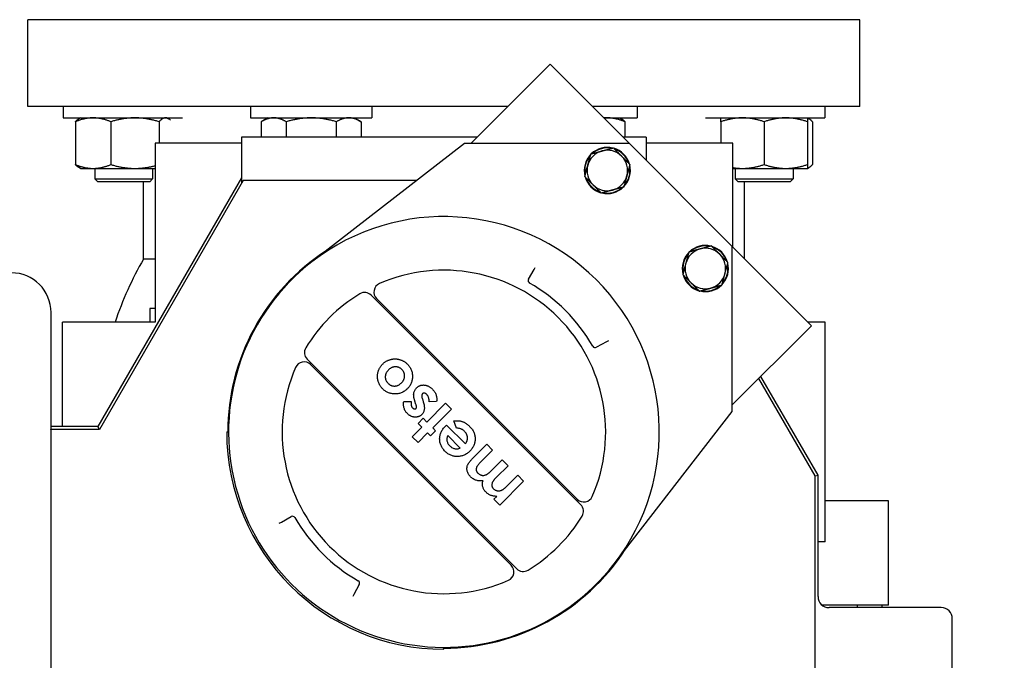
# Model space of a CAD drawing. Header units: inches. Extents: x 24 to 1128, y -58 to 748.
# Tile 298 of 656: x 376 to 387, y 624 to 631. Entities that reach past the tile are written whole.
import ezdxf

# ---------------------------------------------------------------- set-up
doc = ezdxf.new("R2010")
doc.units = ezdxf.units.IN
doc.header["$LTSCALE"] = 32
doc.header["$MEASUREMENT"] = 0
doc.layers.add('Dimension (ANSI)', color=7, linetype='Continuous', lineweight=25)
doc.layers.add('Visible (ANSI)', color=7, linetype='Continuous', lineweight=30)
doc.styles.add('Note Text (ANSI)', font='tahoma.ttf')
doc.dimstyles.new('SB Fraction-16 (ANSI)', dxfattribs={"dimscale": 32, "dimtxt": 0.125, "dimasz": 0.098425, "dimexe": 0.125, "dimexo": 0.0625, "dimgap": 0.031496, "dimtad": 0, "dimtih": 1, "dimtoh": 1, "dimdec": 4, "dimrnd": 1e-08, "dimzin": 0, "dimdsep": 46, "dimlunit": 5, "dimtxsty": 'Note Text (ANSI)', "dimcen": 0.09, "dimdle": 0.393701, "dimclrd": 256, "dimclre": 256, "dimclrt": 256, "dimadec": 0, "dimazin": 3, "dimtfac": 0.96, "dimtofl": 0, "dimtmove": 0, "dimatfit": 3, "dimfxl": 1, "dimfrac": 2, "dimtolj": 1, "dimtzin": 12, "dimlwd": -1, "dimlwe": -1, "dimarcsym": 0})

# ---------------------------------------------------------------- blocks, each defined once
blk = doc.blocks.new('*D19')
at = {"layer": 'Defpoints', "color": 0, "transparency": 16777216}
for p in [(494.281, 695.44), (330.501, 563.44), (494.281, 563.44)]:
    blk.add_point(p, dxfattribs=at)
at = {"layer": 'Dimension (ANSI)', "transparency": 16777216}
for p, q in [((492.281, 695.44), (326.501, 695.44)), ((330.501, 692.29), (330.501, 632.531)), ((330.501, 566.589), (330.501, 626.349)), ((492.281, 563.44), (326.501, 563.44))]:
    blk.add_line(p, q, dxfattribs=at)
for points in [[(329.976, 692.29), (331.026, 692.29), (330.501, 695.44)], [(329.976, 566.589), (331.026, 566.589), (330.501, 563.44)]]:
    blk.add_solid(points, dxfattribs=at)
at = {"layer": 'Dimension (ANSI)', "transparency": 16777216, "insert": (326.421, 631.523), "char_height": 4, "attachment_point": 1, "style": 'Note Text (ANSI)'}
blk.add_mtext('\\A1;132', dxfattribs=at)

msp = doc.modelspace()

# ---------------------------------------------------------------- linework, layer by layer
at = {"layer": 'Visible (ANSI)'}
for p, q in [((385.15563, 631.00478), (376.15563, 631.00478)), ((376.15563, 630.06478), (376.15563, 631.00478)), ((385.15563, 630.06478), (385.15563, 631.00478)), ((380.94731, 629.66489), (381.80468, 630.52226)), ((381.80468, 630.52226), (382.66205, 629.66489)), ((381.34721, 630.06478), (376.15563, 630.06478)), ((376.53527, 630.06478), (376.53527, 629.94278)), ((378.56438, 630.06478), (378.56438, 629.94278)), ((379.87688, 630.06478), (379.87688, 629.94278)), ((385.15563, 630.06478), (382.26216, 630.06478)), ((382.7466, 630.06478), (382.7466, 629.94278)), ((384.77588, 630.06478), (384.77588, 629.94278)), ((376.53527, 629.94278), (377.82666, 629.94278)), ((376.66869, 629.90091), (376.66869, 629.43765)), ((376.72277, 629.94278), (376.70623, 629.93323)), ((377.05143, 629.90091), (377.05143, 629.43765)), ((377.57425, 629.90091), (377.57425, 629.66978)), ((377.66027, 629.94278), (377.6768, 629.93323)), ((378.56438, 629.94278), (379.87688, 629.94278)), ((378.75188, 629.94278), (378.67937, 629.90091)), ((378.67937, 629.90091), (378.67937, 629.73378)), ((378.95, 629.90091), (378.95, 629.73378)), ((379.49127, 629.90091), (379.49127, 629.73378)), ((379.68938, 629.94278), (379.7619, 629.90091)), ((379.7619, 629.90091), (379.7619, 629.73378)), ((382.38416, 629.94278), (382.7466, 629.94278)), ((382.5591, 629.94278), (382.57564, 629.93323)), ((382.61318, 629.90091), (382.61318, 629.73378)), ((383.48448, 629.94278), (384.77588, 629.94278)), ((383.65088, 629.90091), (383.65088, 629.66978)), ((384.11963, 629.90091), (384.11963, 629.43765)), ((384.58838, 629.90091), (384.58838, 629.43765)), ((384.5885, 629.94278), (384.60503, 629.93323)), ((384.64257, 629.90091), (384.64257, 629.43765)), ((378.46663, 629.66978), (377.53063, 629.66978)), ((377.53063, 629.66978), (377.53063, 627.73228)), ((378.46663, 629.73378), (378.46663, 629.23369)), ((381.01621, 629.73378), (378.46663, 629.73378)), ((380.8766, 629.66489), (379.22762, 628.38589)), ((382.66205, 629.66489), (380.8766, 629.66489)), ((382.84463, 629.73378), (382.59316, 629.73378)), ((383.77574, 628.5512), (382.66205, 629.66489)), ((382.84463, 629.73378), (382.84463, 629.4823)), ((383.78063, 629.66978), (382.84463, 629.66978)), ((383.78063, 628.5463), (383.78063, 629.66978)), ((376.72277, 629.39578), (376.70623, 629.40533)), ((376.72277, 629.39578), (376.86006, 629.39578)), ((376.86006, 629.39578), (377.31284, 629.39578)), ((376.87858, 629.39578), (376.87858, 629.28358)), ((377.31284, 629.39578), (377.53063, 629.39578)), ((377.50358, 629.39578), (377.50358, 629.28358)), ((383.78063, 629.39578), (383.88526, 629.39578)), ((383.80768, 629.39578), (383.80768, 629.28358)), ((383.88526, 629.39578), (384.35401, 629.39578)), ((384.35401, 629.39578), (384.58838, 629.39578)), ((384.43268, 629.39578), (384.43268, 629.28358)), ((384.58838, 629.39578), (384.5885, 629.39578)), ((384.5885, 629.39578), (384.60503, 629.40533)), ((376.87858, 629.28358), (377.50358, 629.28358)), ((376.90988, 629.25228), (376.87858, 629.28358)), ((377.47228, 629.25228), (376.90988, 629.25228)), ((378.46663, 629.29478), (376.91241, 626.60278)), ((378.48427, 629.26423), (376.93004, 626.57223)), ((377.40563, 628.41561), (377.40563, 629.25228)), ((377.47228, 629.25228), (377.50358, 629.28358)), ((380.36005, 629.26423), (378.48427, 629.26423)), ((383.80768, 629.28358), (384.43268, 629.28358)), ((383.83898, 629.25228), (383.80768, 629.28358)), ((384.40138, 629.25228), (383.83898, 629.25228)), ((383.90563, 628.4213), (383.90563, 629.25228)), ((384.40138, 629.25228), (384.43268, 629.28358)), ((383.77574, 626.76575), (383.77574, 628.5512)), ((383.77574, 628.5512), (384.63311, 627.69383)), ((377.53063, 628.41561), (377.40563, 628.41561)), ((381.57122, 628.19654), (381.63062, 628.3037)), ((381.63062, 628.3037), (381.64279, 628.32566)), ((382.13578, 625.7576), (379.86845, 628.02493)), ((382.09819, 625.8164), (379.92726, 627.98734)), ((376.40563, 626.57223), (376.40563, 627.83728)), ((377.47563, 627.87978), (377.47563, 627.73228)), ((377.53063, 627.87978), (377.47563, 627.87978)), ((376.53063, 626.60278), (376.53063, 627.73228)), ((377.53063, 627.73228), (376.53063, 627.73228)), ((384.78063, 627.73228), (384.59466, 627.73228)), ((384.78063, 625.35728), (384.78063, 627.73228)), ((384.63311, 627.69383), (383.77574, 626.83646)), ((382.41456, 627.51977), (382.30739, 627.46037)), ((382.43651, 627.53194), (382.41456, 627.51977)), ((379.17548, 627.33196), (381.44282, 625.06463)), ((381.38401, 625.10222), (379.21308, 627.27316)), ((384.67209, 626.06844), (384.06289, 627.12361)), ((384.70263, 626.07663), (384.08525, 627.14597)), ((380.22025, 626.87267), (380.30078, 626.87558)), ((380.35347, 626.84243), (380.34214, 626.87699)), ((380.4221, 626.90213), (380.43251, 626.87048)), ((380.57664, 626.8755), (380.49548, 626.87126)), ((380.47047, 626.65149), (380.67445, 626.85546)), ((380.73791, 626.792), (380.53393, 626.58803)), ((380.67445, 626.85546), (380.73791, 626.792)), ((382.49674, 625.11676), (383.77574, 626.76575)), ((380.37529, 626.63789), (380.42968, 626.69228)), ((380.42968, 626.69228), (380.47047, 626.65149)), ((380.79138, 626.58513), (380.76354, 626.66353)), ((376.40563, 626.57223), (376.4044, 626.57223)), ((376.91241, 626.60278), (376.40563, 626.60278)), ((376.93004, 626.57223), (376.40563, 626.57223)), ((376.93004, 626.57223), (376.91241, 626.60278)), ((380.31183, 626.49284), (380.41608, 626.5971)), ((380.41608, 626.5971), (380.37529, 626.63789)), ((380.56566, 626.5563), (380.51127, 626.50191)), ((380.53393, 626.58803), (380.56566, 626.5563)), ((380.67154, 626.60779), (380.68373, 626.61955)), ((380.68373, 626.61955), (380.88749, 626.41579)), ((376.40563, 619.95228), (376.40563, 626.52375)), ((378.30563, 626.54478), (378.32563, 626.54478)), ((380.37529, 626.42938), (380.31183, 626.49284)), ((380.47954, 626.53364), (380.37529, 626.42938)), ((380.51127, 626.50191), (380.47954, 626.53364)), ((380.83309, 626.37046), (380.69711, 626.50644)), ((380.96837, 626.26096), (381.11866, 626.41125)), ((381.18211, 626.3478), (381.05236, 626.21805)), ((381.11866, 626.41125), (381.18211, 626.3478)), ((381.17099, 626.12817), (381.28637, 626.24354)), ((381.28637, 626.24354), (381.34983, 626.18008)), ((381.34983, 626.18008), (381.22595, 626.05621)), ((381.34033, 625.96209), (381.45408, 626.07583)), ((381.45408, 626.07583), (381.51754, 626.01237)), ((384.67209, 626.06844), (384.70263, 626.07663)), ((384.67209, 622.65343), (384.67209, 626.06844)), ((384.70263, 624.76478), (384.70263, 626.07663)), ((381.51754, 626.01237), (381.25917, 625.75401)), ((381.19571, 625.81746), (381.22659, 625.84834)), ((381.25917, 625.75401), (381.19571, 625.81746)), ((385.46563, 625.80078), (384.78063, 625.80078)), ((385.46563, 624.67078), (385.46563, 625.80078)), ((378.89671, 625.56979), (379.00387, 625.62919)), ((378.87476, 625.55762), (378.89671, 625.56979)), ((384.78063, 625.35728), (384.70263, 625.35728)), ((379.74005, 624.89302), (379.68065, 624.78586)), ((379.68065, 624.78586), (379.66848, 624.7639)), ((385.46563, 624.67078), (384.74805, 624.67078)), ((386.03563, 624.64478), (384.82265, 624.64478)), ((385.1283, 624.64478), (385.1283, 624.67078)), ((385.39677, 624.64478), (385.39677, 624.67078)), ((386.15563, 623.26478), (386.15563, 624.52478)), ((380.65563, 624.19478), (380.65563, 624.21478))]:
    msp.add_line(p, q, dxfattribs=at)
for centre, radius, start, end in [((382.4234, 629.37321), 0.25, 136.163547, 193.836453), ((382.4234, 629.37321), 0.2445, 138.599196, 191.400804), ((382.4234, 629.37321), 0.219, 105, 165), ((382.4234, 629.37321), 0.25, 76.163547, 133.836453), ((382.4234, 629.37321), 0.2445, 78.599196, 131.400804), ((382.4234, 629.37321), 0.219, 45, 105), ((382.4234, 629.37321), 0.25, 16.163547, 73.836453), ((382.4234, 629.37321), 0.2445, 18.599196, 71.400804), ((382.4234, 629.37321), 0.219, 165, 225), ((382.4234, 629.37321), 0.219, 345, 45), ((382.4234, 629.37321), 0.25, 316.163547, 13.836453), ((382.4234, 629.37321), 0.2445, 318.599196, 11.400804), ((382.4234, 629.37321), 0.25, 196.163547, 253.836453), ((382.4234, 629.37321), 0.2445, 198.599196, 251.400804), ((382.4234, 629.37321), 0.219, 225, 285), ((382.4234, 629.37321), 0.219, 285, 345), ((382.4234, 629.37321), 0.25, 256.163547, 313.836453), ((382.4234, 629.37321), 0.2445, 258.599196, 311.400804), ((380.65563, 626.54478), 2.33, 322.201787, 127.798213), ((380.65563, 626.54478), 2.33837, 122.950185, 180), ((383.48406, 628.31255), 0.25, 136.163547, 193.836453), ((383.48406, 628.31255), 0.2445, 138.599196, 191.400804), ((383.48406, 628.31255), 0.219, 105, 165), ((383.48406, 628.31255), 0.25, 76.163547, 133.836453), ((383.48406, 628.31255), 0.2445, 78.599196, 131.400804), ((383.48406, 628.31255), 0.219, 45, 105), ((383.48406, 628.31255), 0.25, 16.163547, 73.836453), ((383.48406, 628.31255), 0.2445, 18.599196, 71.400804), ((380.65563, 626.54478), 3.75, 150.073565, 161.538542), ((380.65563, 626.54478), 2.33, 127.798213, 322.201787), ((383.48406, 628.31255), 0.219, 165, 225), ((383.48406, 628.31255), 0.219, 345, 45), ((383.48406, 628.31255), 0.25, 316.163547, 13.836453), ((375.97663, 627.83728), 0.429, 0, 90), ((380.65563, 626.54478), 1.75, 336.510188, 113.489812), ((383.48406, 628.31255), 0.219, 285, 345), ((383.48406, 628.31255), 0.2445, 318.599196, 11.400804), ((379.99797, 628.05805), 0.1, 113.489812, 225), ((381.59746, 628.182), 0.03, 151, 240.08992), ((380.65563, 626.54478), 1.85879, 29.91008, 60.08992), ((383.48406, 628.31255), 0.25, 196.163547, 253.836453), ((383.48406, 628.31255), 0.2445, 198.599196, 251.400804), ((383.48406, 628.31255), 0.219, 225, 285), ((379.79774, 627.95422), 0.1, 45, 121.327982), ((383.48406, 628.31255), 0.25, 256.163547, 313.836453), ((383.48406, 628.31255), 0.2445, 258.599196, 311.400804), ((380.65563, 626.54478), 1.75, 121.327982, 148.672018), ((379.24619, 627.40267), 0.1, 148.672018, 225), ((382.29285, 627.4866), 0.03, 209.91008, 299), ((379.14237, 627.20245), 0.1, 45, 156.510188), ((380.65563, 626.54478), 1.75, 156.510188, 293.489812), ((380.65563, 626.54478), 2.35, 180, 270), ((382.1689, 625.88711), 0.1, 225, 336.510188), ((382.06507, 625.68688), 0.1, 328.672018, 45), ((379.01842, 625.60296), 0.03, 29.91008, 119), ((380.65563, 626.54478), 1.85879, 209.91008, 240.08992), ((380.65563, 626.54478), 1.75, 301.327982, 328.672018), ((380.65563, 626.54478), 2.33837, 270, 327.049815), ((381.3133, 625.03151), 0.1, 293.489812, 45), ((381.51353, 625.13534), 0.1, 225, 301.327982), ((379.71381, 624.90756), 0.03, 331, 60.08992), ((386.03563, 624.52478), 0.12, 0, 90)]:
    msp.add_arc(centre, radius, start, end, dxfattribs=at)
for centre, major_axis, ratio, start_param, end_param in [((375.8965, 626.41953), (0.14651, 0.70121), 0.69536196, 5.00428747, 5.073886), ((384.82266, 624.76478), (0.11882, 0.01699), 0.99981613, 2.99958495, 4.57032784)]:
    msp.add_ellipse(centre, major_axis=major_axis, ratio=ratio, start_param=start_param, end_param=end_param, dxfattribs=at)
for points, weights in [([(376.86006, 629.94278), (376.77125, 629.94278), (376.66869, 629.90091)], [1, 1.0379548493, 1]), ([(376.66869, 629.90091), (376.68849, 629.92299), (376.70623, 629.93323)], [1, 1.01965956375, 1.01895290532]), ([(377.05143, 629.90091), (376.94887, 629.94278), (376.86006, 629.94278)], [1, 1.0379548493, 1]), ([(377.31284, 629.94278), (377.19152, 629.94278), (377.05143, 629.90091)], [1, 1.0379548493, 1]), ([(377.57425, 629.90091), (377.43416, 629.94278), (377.31284, 629.94278)], [1, 1.0379548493, 1]), ([(377.64429, 629.94278), (377.61179, 629.94278), (377.57425, 629.90091)], [1, 1.0379548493, 1]), ([(377.69942, 629.91615), (377.67057, 629.94278), (377.64429, 629.94278)], [1.01204013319, 1.03045139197, 1]), ([(378.81468, 629.94278), (378.75188, 629.94278), (378.67937, 629.90091)], [1, 1.0379548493, 1]), ([(378.95, 629.90091), (378.87748, 629.94278), (378.81468, 629.94278)], [1, 1.0379548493, 1]), ([(379.22063, 629.94278), (379.09503, 629.94278), (378.95, 629.90091)], [1, 1.0379548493, 1]), ([(379.49127, 629.90091), (379.34623, 629.94278), (379.22063, 629.94278)], [1, 1.0379548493, 1]), ([(379.62658, 629.94278), (379.56378, 629.94278), (379.49127, 629.90091)], [1, 1.0379548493, 1]), ([(379.7619, 629.90091), (379.68938, 629.94278), (379.62658, 629.94278)], [1, 1.0379548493, 1]), ([(382.42181, 629.94278), (382.40383, 629.94278), (382.38575, 629.94118)], [1, 1.00745584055, 1.01198243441]), ([(382.61318, 629.90091), (382.51062, 629.94278), (382.42181, 629.94278)], [1, 1.0379548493, 1]), ([(382.57564, 629.93323), (382.59338, 629.92299), (382.61318, 629.90091)], [1.01895290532, 1.01965956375, 1]), ([(383.65088, 629.90091), (383.65088, 629.94278), (383.65088, 629.94278)], [1, 1.0379548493, 1]), ([(383.88526, 629.94278), (383.77648, 629.94278), (383.65088, 629.90091)], [1, 1.0379548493, 1]), ([(384.11963, 629.90091), (383.99403, 629.94278), (383.88526, 629.94278)], [1, 1.0379548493, 1]), ([(384.35401, 629.94278), (384.24523, 629.94278), (384.11963, 629.90091)], [1, 1.0379548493, 1]), ([(384.58838, 629.90091), (384.46278, 629.94278), (384.35401, 629.94278)], [1, 1.0379548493, 1]), ([(384.58838, 629.94278), (384.58838, 629.94278), (384.58838, 629.90091)], [1, 1.0379548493, 1]), ([(384.64257, 629.90091), (384.61365, 629.93318), (384.58838, 629.94048)], [1, 1.02899506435, 1.01368939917]), ([(382.21186, 629.42989), (382.22705, 629.48657), (382.24459, 629.55202)], [2.17247578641, 2.17247578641, 2.01649904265]), ([(382.24459, 629.55202), (382.31004, 629.56956), (382.36672, 629.58474)], [2.01649904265, 2.17247578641, 2.17247578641]), ([(382.36672, 629.58474), (382.4234, 629.59993), (382.48885, 629.61747)], [2.17247578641, 2.17247578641, 2.01649904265]), ([(382.48885, 629.61747), (382.53676, 629.56956), (382.57826, 629.52806)], [2.01649904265, 2.17247578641, 2.17247578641]), ([(376.66869, 629.43765), (376.77125, 629.39578), (376.86006, 629.39578)], [1, 1.0379548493, 1]), ([(376.70623, 629.40533), (376.68849, 629.41557), (376.66869, 629.43765)], [1.01895290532, 1.01965956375, 1]), ([(376.86006, 629.39578), (376.94887, 629.39578), (377.05143, 629.43765)], [1, 1.0379548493, 1]), ([(377.05143, 629.43765), (377.19152, 629.39578), (377.31284, 629.39578)], [1, 1.0379548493, 1]), ([(382.17914, 629.30776), (382.19667, 629.37321), (382.21186, 629.42989)], [2.01649904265, 2.17247578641, 2.17247578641]), ([(382.57826, 629.52806), (382.61975, 629.48657), (382.66766, 629.43866)], [2.17247578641, 2.17247578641, 2.01649904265]), ([(382.66766, 629.43866), (382.65013, 629.37321), (382.63494, 629.31653)], [2.01649904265, 2.17247578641, 2.17247578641]), ([(383.88526, 629.39578), (383.99403, 629.39578), (384.11963, 629.43765)], [1, 1.0379548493, 1]), ([(384.11963, 629.43765), (384.24523, 629.39578), (384.35401, 629.39578)], [1, 1.0379548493, 1]), ([(384.35401, 629.39578), (384.46278, 629.39578), (384.58838, 629.43765)], [1, 1.0379548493, 1]), ([(384.58838, 629.43765), (384.58838, 629.39578), (384.58838, 629.39578)], [1, 1.0379548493, 1]), ([(384.58838, 629.39808), (384.61365, 629.40538), (384.64257, 629.43765)], [1.01368939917, 1.02899506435, 1]), ([(377.31284, 629.39578), (377.41607, 629.39578), (377.53063, 629.42546)], [1, 1.03211523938, 1.00988229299]), ([(383.78063, 629.40462), (383.83379, 629.39578), (383.88526, 629.39578)], [1.01887861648, 1.01760807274, 1]), ([(382.26854, 629.21835), (382.22705, 629.25984), (382.17914, 629.30776)], [2.17247578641, 2.17247578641, 2.01649904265]), ([(382.35795, 629.12894), (382.31004, 629.17686), (382.26854, 629.21835)], [2.01649904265, 2.17247578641, 2.17247578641]), ([(382.63494, 629.31653), (382.61975, 629.25984), (382.60221, 629.19439)], [2.17247578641, 2.17247578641, 2.01649904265]), ([(382.48008, 629.16167), (382.4234, 629.14648), (382.35795, 629.12894)], [2.17247578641, 2.17247578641, 2.01649904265]), ([(382.60221, 629.19439), (382.53676, 629.17686), (382.48008, 629.16167)], [2.01649904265, 2.17247578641, 2.17247578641]), ([(383.30525, 628.49136), (383.28771, 628.42591), (383.27252, 628.36923)], [2.01649904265, 2.17247578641, 2.17247578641]), ([(383.42738, 628.52408), (383.3707, 628.5089), (383.30525, 628.49136)], [2.17247578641, 2.17247578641, 2.01649904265]), ([(383.54951, 628.55681), (383.48406, 628.53927), (383.42738, 628.52408)], [2.01649904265, 2.17247578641, 2.17247578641]), ([(383.63892, 628.4674), (383.59742, 628.5089), (383.54951, 628.55681)], [2.17247578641, 2.17247578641, 2.01649904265]), ([(383.27252, 628.36923), (383.25733, 628.31255), (383.2398, 628.2471)], [2.17247578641, 2.17247578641, 2.01649904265]), ([(383.72832, 628.378), (383.68041, 628.42591), (383.63892, 628.4674)], [2.01649904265, 2.17247578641, 2.17247578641]), ([(383.6956, 628.25587), (383.71079, 628.31255), (383.72832, 628.378)], [2.17247578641, 2.17247578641, 2.01649904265]), ([(383.66287, 628.13373), (383.68041, 628.19918), (383.6956, 628.25587)], [2.01649904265, 2.17247578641, 2.17247578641]), ([(383.2398, 628.2471), (383.28771, 628.19918), (383.3292, 628.15769)], [2.01649904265, 2.17247578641, 2.17247578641]), ([(383.3292, 628.15769), (383.3707, 628.1162), (383.41861, 628.06828)], [2.17247578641, 2.17247578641, 2.01649904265]), ([(383.41861, 628.06828), (383.48406, 628.08582), (383.54074, 628.10101)], [2.01649904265, 2.17247578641, 2.17247578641]), ([(383.54074, 628.10101), (383.59742, 628.1162), (383.66287, 628.13373)], [2.17247578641, 2.17247578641, 2.01649904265])]:
    msp.add_rational_spline(points, weights, degree=2, dxfattribs=at)
for points, knots in [([(379.99206, 627.27906), (379.99509, 627.28198), (380.00112, 627.28779), (380.01079, 627.29572), (380.02088, 627.30293), (380.03129, 627.3096), (380.04221, 627.31534), (380.05348, 627.32054), (380.06523, 627.32485), (380.07726, 627.32864), (380.08953, 627.3315), (380.10182, 627.33369), (380.11414, 627.33482), (380.12638, 627.3354), (380.13862, 627.33494), (380.15085, 627.33363), (380.16307, 627.33161), (380.17521, 627.3287), (380.1871, 627.32492), (380.19877, 627.32057), (380.21006, 627.31537), (380.22099, 627.30941), (380.23157, 627.30267), (380.24173, 627.29512), (380.25167, 627.287), (380.25785, 627.28102), (380.26098, 627.278)], [0, 0, 0, 0, 0.04216776, 0.08383907, 0.12519233, 0.16633537, 0.20760196, 0.24867014, 0.2905824, 0.33292625, 0.37497843, 0.41674092, 0.45785676, 0.49880899, 0.53951596, 0.58042036, 0.62191003, 0.66350205, 0.70539429, 0.74686373, 0.78824539, 0.82973641, 0.87153238, 0.91382467, 0.95649491, 1, 1, 1, 1]), ([(379.99383, 627.01028), (379.99088, 627.01334), (379.98505, 627.01938), (379.97708, 627.02911), (379.96982, 627.03924), (379.96309, 627.04969), (379.95729, 627.0607), (379.95215, 627.07209), (379.94754, 627.08388), (379.94388, 627.09608), (379.94079, 627.10843), (379.93859, 627.12085), (379.93728, 627.13325), (379.93662, 627.14562), (379.93715, 627.15792), (379.93821, 627.17022), (379.94032, 627.18244), (379.94313, 627.1946), (379.94672, 627.20653), (379.95109, 627.21812), (379.95604, 627.22936), (379.96189, 627.24012), (379.96826, 627.25056), (379.97558, 627.26045), (379.98339, 627.27008), (379.98916, 627.27605), (379.99206, 627.27906)], [0, 0, 0, 0, 0.04259851, 0.08436434, 0.12614229, 0.1677058, 0.20906601, 0.25097289, 0.29314846, 0.33604146, 0.37876116, 0.42089273, 0.46262222, 0.50391443, 0.54518759, 0.58613814, 0.62772193, 0.66958453, 0.71143237, 0.75269054, 0.7939705, 0.83459174, 0.87557658, 0.91663951, 0.95807167, 1, 1, 1, 1]), ([(380.05537, 627.21546), (380.05273, 627.21272), (380.04753, 627.20734), (380.04075, 627.19867), (380.03495, 627.1898), (380.03027, 627.18066), (380.02646, 627.17134), (380.02368, 627.16176), (380.02199, 627.1519), (380.02128, 627.14193), (380.02159, 627.132), (380.02273, 627.12227), (380.02505, 627.11285), (380.02831, 627.10373), (380.0326, 627.09495), (380.0378, 627.08641), (380.04414, 627.0783), (380.04891, 627.07321), (380.05134, 627.07062)], [0, 0, 0, 0, 0.0702434, 0.13784034, 0.20269751, 0.2654055, 0.32693842, 0.38812527, 0.44911658, 0.5111008, 0.5720859, 0.63219734, 0.69133895, 0.75056386, 0.81054584, 0.87133476, 0.93465355, 1, 1, 1, 1]), ([(380.20113, 627.21999), (380.19858, 627.22241), (380.19357, 627.22714), (380.18541, 627.23325), (380.17699, 627.23845), (380.16819, 627.24269), (380.15904, 627.24587), (380.14954, 627.24806), (380.13972, 627.24938), (380.12963, 627.24952), (380.11951, 627.24886), (380.1095, 627.24716), (380.09978, 627.24437), (380.09032, 627.24059), (380.08113, 627.23582), (380.07225, 627.22999), (380.06348, 627.22333), (380.05811, 627.21812), (380.05537, 627.21546)], [0, 0, 0, 0, 0.064469, 0.12639667, 0.18693923, 0.24609921, 0.30534813, 0.36457166, 0.42492443, 0.48695223, 0.54955046, 0.61114927, 0.67292187, 0.73501028, 0.7980486, 0.86264292, 0.93004128, 1, 1, 1, 1]), ([(380.19589, 627.07494), (380.19858, 627.07773), (380.20385, 627.08318), (380.21073, 627.09194), (380.21661, 627.10092), (380.22141, 627.11013), (380.2253, 627.11956), (380.22815, 627.12921), (380.22991, 627.1391), (380.23068, 627.14908), (380.23051, 627.15901), (380.22918, 627.16873), (380.22704, 627.17815), (380.22379, 627.18723), (380.21959, 627.19595), (380.21447, 627.20439), (380.20824, 627.21242), (380.20353, 627.21743), (380.20113, 627.21999)], [0, 0, 0, 0, 0.07135816, 0.13945583, 0.20480903, 0.2685875, 0.33058699, 0.39221348, 0.45360954, 0.51509173, 0.57640155, 0.63603946, 0.69540741, 0.75398059, 0.81328484, 0.87337734, 0.93537378, 1, 1, 1, 1]), ([(380.26098, 627.278), (380.26534, 627.27337), (380.27393, 627.26426), (380.28518, 627.24945), (380.29464, 627.23386), (380.30241, 627.21756), (380.30849, 627.20053), (380.31269, 627.18278), (380.31526, 627.16433), (380.31608, 627.14544), (380.3152, 627.12649), (380.3125, 627.10801), (380.3081, 627.09021), (380.30198, 627.07309), (380.29407, 627.05669), (380.28448, 627.04096), (380.27306, 627.02597), (380.26435, 627.01675), (380.25991, 627.01205)], [0, 0, 0, 0, 0.06437494, 0.12688399, 0.18820071, 0.24889409, 0.30959879, 0.3711253, 0.43346554, 0.49814313, 0.56259275, 0.62547449, 0.68711445, 0.74812499, 0.80945666, 0.87143112, 0.93461087, 1, 1, 1, 1]), ([(380.11678, 626.9566), (380.11079, 626.95702), (380.09898, 626.95786), (380.08175, 626.96117), (380.06522, 626.96567), (380.04938, 626.97162), (380.03436, 626.97918), (380.02002, 626.9881), (380.00637, 626.99841), (379.99803, 627.00631), (379.99383, 627.01028)], [0, 0, 0, 0, 0.13101444, 0.25846437, 0.38257978, 0.50499061, 0.62722749, 0.74929673, 0.8736904, 1, 1, 1, 1]), ([(380.05134, 627.07062), (380.05388, 627.06825), (380.05887, 627.06357), (380.06686, 627.05732), (380.07536, 627.05235), (380.08409, 627.04812), (380.09321, 627.04501), (380.10264, 627.04261), (380.11246, 627.04161), (380.12245, 627.04128), (380.1325, 627.04195), (380.14234, 627.0438), (380.15201, 627.04634), (380.1613, 627.05021), (380.17042, 627.05485), (380.17923, 627.06063), (380.1879, 627.06719), (380.1932, 627.07234), (380.19589, 627.07494)], [0, 0, 0, 0, 0.06441563, 0.12680287, 0.18742271, 0.24651751, 0.3062853, 0.36570306, 0.4264774, 0.48862183, 0.55089546, 0.61267853, 0.67391402, 0.73573425, 0.79873504, 0.86329015, 0.93066518, 1, 1, 1, 1]), ([(380.25991, 627.01205), (380.25491, 627.00732), (380.24507, 626.99801), (380.22893, 626.9861), (380.21212, 626.97605), (380.19447, 626.96811), (380.17609, 626.96212), (380.15698, 626.95814), (380.1371, 626.95619), (380.12363, 626.95646), (380.11678, 626.9566)], [0, 0, 0, 0, 0.13048909, 0.25647369, 0.3792365, 0.50097769, 0.62236653, 0.74485513, 0.87025851, 1, 1, 1, 1]), ([(380.34214, 626.87699), (380.3407, 626.88139), (380.33792, 626.88993), (380.33459, 626.90254), (380.33174, 626.91439), (380.32975, 626.9256), (380.32851, 626.93612), (380.3281, 626.94597), (380.32825, 626.95511), (380.32947, 626.96635), (380.33276, 626.97967), (380.33937, 626.99464), (380.34827, 627.00886), (380.35597, 627.01715), (380.35992, 627.0214)], [0, 0, 0, 0, 0.08972446, 0.1740823, 0.25255349, 0.32597687, 0.39459793, 0.45780299, 0.51684618, 0.57162161, 0.67671862, 0.78102374, 0.88778109, 1, 1, 1, 1]), ([(380.35992, 627.0214), (380.36277, 627.02408), (380.36837, 627.02931), (380.37746, 627.03615), (380.38706, 627.0417), (380.39702, 627.04634), (380.40751, 627.04965), (380.41838, 627.05182), (380.42967, 627.05301), (380.4413, 627.05286), (380.45309, 627.05176), (380.46476, 627.04909), (380.47629, 627.04547), (380.48755, 627.04039), (380.49871, 627.03423), (380.50967, 627.02674), (380.52052, 627.01808), (380.52733, 627.01152), (380.53082, 627.00816)], [0, 0, 0, 0, 0.06103755, 0.11946668, 0.17709121, 0.2338017, 0.29065799, 0.34816935, 0.40667509, 0.46746308, 0.52930472, 0.59116172, 0.65384261, 0.71750749, 0.78363393, 0.85260547, 0.92440955, 1, 1, 1, 1]), ([(380.53082, 627.00816), (380.53521, 627.00347), (380.54384, 626.99428), (380.55487, 626.97929), (380.56374, 626.96358), (380.57052, 626.94722), (380.57534, 626.93018), (380.57789, 626.91247), (380.57854, 626.89412), (380.57728, 626.8818), (380.57664, 626.8755)], [0, 0, 0, 0, 0.13211266, 0.25932551, 0.3820323, 0.50249634, 0.62310141, 0.74541699, 0.86986612, 1, 1, 1, 1]), ([(380.2602, 626.74391), (380.25622, 626.74817), (380.24832, 626.75661), (380.23844, 626.77083), (380.23046, 626.78613), (380.22431, 626.80237), (380.22003, 626.81931), (380.21794, 626.83679), (380.21777, 626.85468), (380.21942, 626.86662), (380.22025, 626.87267)], [0, 0, 0, 0, 0.12457375, 0.24725693, 0.3693327, 0.49314337, 0.6181756, 0.74242494, 0.86928457, 1, 1, 1, 1]), ([(380.30078, 626.87558), (380.30057, 626.87149), (380.30018, 626.86368), (380.30026, 626.85242), (380.3012, 626.84217), (380.30269, 626.83286), (380.30501, 626.82454), (380.30805, 626.81718), (380.31176, 626.81073), (380.31495, 626.80718), (380.3165, 626.80546)], [0, 0, 0, 0, 0.16595582, 0.31741062, 0.45695028, 0.58332669, 0.69984629, 0.80682943, 0.90611612, 1, 1, 1, 1]), ([(380.42338, 626.95794), (380.42225, 626.95664), (380.41993, 626.95397), (380.41763, 626.94891), (380.41616, 626.94308), (380.41556, 626.93645), (380.4159, 626.92898), (380.41719, 626.92073), (380.41913, 626.91162), (380.42108, 626.9054), (380.4221, 626.90213)], [0, 0, 0, 0, 0.08808332, 0.18085204, 0.28234471, 0.39567101, 0.52190548, 0.66530448, 0.82422628, 1, 1, 1, 1]), ([(380.43251, 626.87048), (380.43473, 626.86315), (380.43897, 626.84907), (380.44293, 626.82827), (380.44444, 626.80883), (380.44357, 626.79078), (380.44048, 626.77401), (380.43472, 626.75872), (380.4267, 626.74469), (380.4195, 626.73683), (380.41587, 626.73287)], [0, 0, 0, 0, 0.15699997, 0.30138107, 0.43346889, 0.55616084, 0.67109025, 0.78173775, 0.89005214, 1, 1, 1, 1]), ([(380.47076, 626.95037), (380.46874, 626.95227), (380.46485, 626.95594), (380.45834, 626.96017), (380.45167, 626.96302), (380.44498, 626.9644), (380.43858, 626.96471), (380.43275, 626.96362), (380.42752, 626.96151), (380.42476, 626.95914), (380.42338, 626.95794)], [0, 0, 0, 0, 0.15687648, 0.3015599, 0.43609594, 0.56430541, 0.68577161, 0.79566842, 0.89726806, 1, 1, 1, 1]), ([(380.49548, 626.87126), (380.49558, 626.87511), (380.49578, 626.88275), (380.49468, 626.89419), (380.49277, 626.90554), (380.48965, 626.91658), (380.48578, 626.92685), (380.48139, 626.93603), (380.47652, 626.94391), (380.47261, 626.94829), (380.47076, 626.95037)], [0, 0, 0, 0, 0.13598274, 0.26997021, 0.40547615, 0.54230074, 0.67431023, 0.79295934, 0.90173018, 1, 1, 1, 1]), ([(380.3165, 626.80546), (380.31821, 626.80385), (380.32148, 626.80078), (380.32678, 626.79713), (380.33215, 626.79464), (380.33743, 626.79327), (380.34251, 626.793), (380.34714, 626.79389), (380.35142, 626.79565), (380.35367, 626.79769), (380.35482, 626.79873)], [0, 0, 0, 0, 0.16188353, 0.3099566, 0.44291139, 0.56922499, 0.68524353, 0.79155122, 0.89316709, 1, 1, 1, 1]), ([(380.35482, 626.79873), (380.3563, 626.80058), (380.35937, 626.80442), (380.36075, 626.81106), (380.36022, 626.81749), (380.35896, 626.82426), (380.3566, 626.83276), (380.35459, 626.83899), (380.35347, 626.84243)], [0, 0, 0, 0, 0.15278362, 0.31700826, 0.42488908, 0.57338224, 0.76447175, 1, 1, 1, 1]), ([(380.41587, 626.73287), (380.41335, 626.73046), (380.40841, 626.72575), (380.40011, 626.71986), (380.39147, 626.71486), (380.38234, 626.71088), (380.37276, 626.70787), (380.36271, 626.7059), (380.35217, 626.70501), (380.34131, 626.70507), (380.33033, 626.70621), (380.31949, 626.70833), (380.30889, 626.71151), (380.29858, 626.7159), (380.2885, 626.72127), (380.27876, 626.7278), (380.26921, 626.73531), (380.26325, 626.74101), (380.2602, 626.74391)], [0, 0, 0, 0, 0.05993973, 0.11767143, 0.17492758, 0.23180043, 0.2889639, 0.34788032, 0.4079526, 0.47104918, 0.53488465, 0.59795234, 0.66131099, 0.72534602, 0.79090771, 0.85785742, 0.92740741, 1, 1, 1, 1]), ([(380.76354, 626.66353), (380.76753, 626.66417), (380.77542, 626.66543), (380.78727, 626.66647), (380.79893, 626.66683), (380.81036, 626.66649), (380.82155, 626.66541), (380.83254, 626.66368), (380.8433, 626.66107), (380.85391, 626.65793), (380.86431, 626.65391), (380.87455, 626.64912), (380.88482, 626.64378), (380.89487, 626.63748), (380.90485, 626.63048), (380.91472, 626.62272), (380.92452, 626.61422), (380.93081, 626.60808), (380.93402, 626.60496)], [0, 0, 0, 0, 0.06425968, 0.12732819, 0.18942003, 0.25000801, 0.30933115, 0.36838656, 0.42714174, 0.48568706, 0.54450481, 0.60458628, 0.66583155, 0.72866857, 0.79347198, 0.85991395, 0.92870158, 1, 1, 1, 1]), ([(380.66949, 626.33462), (380.6647, 626.33961), (380.65529, 626.34942), (380.64304, 626.36525), (380.63271, 626.38159), (380.62407, 626.39831), (380.61771, 626.41567), (380.6128, 626.43339), (380.61012, 626.45168), (380.60918, 626.47027), (380.61016, 626.48889), (380.61309, 626.50723), (380.61791, 626.52517), (380.62476, 626.54266), (380.63357, 626.55969), (380.64425, 626.57631), (380.65689, 626.59255), (380.66658, 626.60263), (380.67154, 626.60779)], [0, 0, 0, 0, 0.06750008, 0.13252945, 0.19498026, 0.2559819, 0.31576785, 0.37517969, 0.43507211, 0.49574302, 0.55665582, 0.6166191, 0.67675831, 0.73760135, 0.79953316, 0.86357458, 0.93022066, 1, 1, 1, 1]), ([(380.87892, 626.55127), (380.87593, 626.5541), (380.87005, 626.55968), (380.86032, 626.56673), (380.85017, 626.57282), (380.8394, 626.57758), (380.82814, 626.58133), (380.81635, 626.58377), (380.80404, 626.58517), (380.79565, 626.58514), (380.79138, 626.58513)], [0, 0, 0, 0, 0.12762934, 0.25133975, 0.37224868, 0.49428064, 0.6161805, 0.73979102, 0.86733617, 1, 1, 1, 1]), ([(380.88749, 626.41579), (380.88944, 626.41857), (380.89327, 626.42404), (380.89826, 626.43257), (380.90237, 626.4412), (380.90564, 626.4499), (380.90817, 626.45865), (380.9098, 626.46755), (380.91057, 626.47654), (380.9105, 626.48557), (380.90959, 626.49451), (380.90783, 626.50331), (380.90509, 626.51182), (380.9016, 626.52017), (380.89727, 626.52835), (380.89201, 626.53627), (380.88587, 626.54398), (380.88127, 626.5488), (380.87892, 626.55127)], [0, 0, 0, 0, 0.06820603, 0.13403023, 0.19803533, 0.25981298, 0.32040548, 0.38062635, 0.44102588, 0.50120199, 0.56169067, 0.62116128, 0.68080151, 0.74090296, 0.80258242, 0.8661864, 0.93160005, 1, 1, 1, 1]), ([(380.93402, 626.60496), (380.93879, 626.59999), (380.94813, 626.59026), (380.96027, 626.57451), (380.97052, 626.55827), (380.97904, 626.54162), (380.98553, 626.52439), (380.99012, 626.50667), (380.99303, 626.48848), (380.99378, 626.46999), (380.9929, 626.45156), (380.99023, 626.43349), (380.98567, 626.41603), (380.97938, 626.39916), (380.97132, 626.38287), (380.96151, 626.36712), (380.94995, 626.35192), (380.94103, 626.34261), (380.9365, 626.33788)], [0, 0, 0, 0, 0.06897284, 0.13507933, 0.19887565, 0.26119237, 0.32213601, 0.38301716, 0.44431518, 0.50636278, 0.56818537, 0.62894414, 0.68907885, 0.74866567, 0.80907803, 0.87091782, 0.93437018, 1, 1, 1, 1]), ([(380.69711, 626.50644), (380.69508, 626.50201), (380.69103, 626.49321), (380.68755, 626.47896), (380.68701, 626.46415), (380.68851, 626.44905), (380.69248, 626.43405), (380.69885, 626.41969), (380.70758, 626.40617), (380.71495, 626.39824), (380.71871, 626.39418)], [0, 0, 0, 0, 0.11927975, 0.23715922, 0.35648948, 0.48096069, 0.60782939, 0.73501697, 0.86468867, 1, 1, 1, 1]), ([(380.9365, 626.33788), (380.93164, 626.33323), (380.9221, 626.32408), (380.90661, 626.31219), (380.89056, 626.30212), (380.87399, 626.2938), (380.85689, 626.28714), (380.83916, 626.28246), (380.82092, 626.27957), (380.80229, 626.27842), (380.78371, 626.27917), (380.76548, 626.28149), (380.74786, 626.28586), (380.73092, 626.2921), (380.71446, 626.29986), (380.69879, 626.30974), (380.68351, 626.32114), (380.67422, 626.33008), (380.66949, 626.33462)], [0, 0, 0, 0, 0.06745053, 0.13270589, 0.19566283, 0.25748081, 0.31872871, 0.37957603, 0.44128114, 0.50399026, 0.56662941, 0.62785986, 0.68818293, 0.74848735, 0.80893609, 0.87058652, 0.93422466, 1, 1, 1, 1]), ([(380.71871, 626.39418), (380.72312, 626.39006), (380.73173, 626.38198), (380.74663, 626.37282), (380.76225, 626.36574), (380.77335, 626.36346), (380.77891, 626.36231)], [0, 0, 0, 0, 0.26104891, 0.51029627, 0.75455804, 1, 1, 1, 1]), ([(380.77891, 626.36231), (380.78269, 626.3619), (380.79074, 626.36103), (380.80369, 626.36239), (380.81806, 626.36535), (380.82788, 626.36869), (380.83309, 626.37046)], [0, 0, 0, 0, 0.20539765, 0.4378973, 0.70201596, 1, 1, 1, 1]), ([(380.94464, 626.05947), (380.94023, 626.06415), (380.93163, 626.07326), (380.92133, 626.08861), (380.91321, 626.10452), (380.90795, 626.12113), (380.90478, 626.13773), (380.90429, 626.1541), (380.90618, 626.16997), (380.90992, 626.18282), (380.91431, 626.1931), (380.91892, 626.20125), (380.92438, 626.21004), (380.93115, 626.2192), (380.93876, 626.22905), (380.94767, 626.23925), (380.95757, 626.25003), (380.96468, 626.25723), (380.96837, 626.26096)], [0, 0, 0, 0, 0.08262449, 0.16090351, 0.23698587, 0.31172938, 0.38430657, 0.45390817, 0.52154612, 0.58923181, 0.62529271, 0.66512813, 0.7096318, 0.75836798, 0.81160414, 0.86976328, 0.9325424, 1, 1, 1, 1]), ([(381.05236, 626.21805), (381.04895, 626.21452), (381.04239, 626.20776), (381.03326, 626.19777), (381.02556, 626.18814), (381.01887, 626.17919), (381.01355, 626.17063), (381.00945, 626.16258), (381.00652, 626.15508), (381.00492, 626.14795), (381.00435, 626.14119), (381.00464, 626.1346), (381.00571, 626.12816), (381.00752, 626.12177), (381.01053, 626.11567), (381.01417, 626.1096), (381.01853, 626.10358), (381.02207, 626.09994), (381.02389, 626.09807)], [0, 0, 0, 0, 0.1043212, 0.20023512, 0.28728664, 0.36626042, 0.43768272, 0.50117983, 0.55802122, 0.60841215, 0.65574306, 0.70194367, 0.74821506, 0.79425193, 0.84250453, 0.89223679, 0.9446165, 1, 1, 1, 1]), ([(381.02389, 626.09807), (381.02683, 626.09533), (381.03261, 626.08994), (381.04258, 626.08365), (381.05324, 626.07902), (381.06448, 626.07598), (381.07608, 626.07462), (381.08782, 626.07502), (381.09956, 626.0774), (381.10935, 626.08071), (381.11729, 626.08461), (381.12379, 626.08825), (381.13064, 626.09288), (381.13786, 626.09835), (381.14567, 626.10449), (381.1537, 626.1117), (381.16236, 626.11952), (381.16805, 626.12522), (381.17099, 626.12817)], [0, 0, 0, 0, 0.07061959, 0.13857689, 0.20607346, 0.27446319, 0.34260037, 0.41074008, 0.48011838, 0.55260048, 0.59178435, 0.63566304, 0.68356879, 0.73696463, 0.79487093, 0.85842086, 0.92659851, 1, 1, 1, 1]), ([(381.07878, 626.0174), (381.07249, 626.01646), (381.06015, 626.01461), (381.04158, 626.01465), (381.02351, 626.0167), (381.00597, 626.02118), (380.98912, 626.02767), (380.97316, 626.03626), (380.95811, 626.04675), (380.94917, 626.0552), (380.94464, 626.05947)], [0, 0, 0, 0, 0.13014875, 0.25544547, 0.37917652, 0.50190482, 0.62534424, 0.74827832, 0.87256421, 1, 1, 1, 1]), ([(381.22595, 626.05621), (381.2232, 626.05344), (381.21789, 626.04812), (381.21053, 626.04014), (381.20385, 626.03265), (381.1979, 626.02556), (381.19262, 626.01896), (381.18824, 626.01267), (381.18449, 626.00692), (381.18081, 625.99981), (381.17724, 625.99141), (381.17451, 625.98145), (381.17356, 625.97178), (381.17425, 625.96245), (381.17662, 625.95349), (381.18034, 625.94488), (381.18581, 625.93676), (381.19029, 625.93188), (381.1926, 625.92937)], [0, 0, 0, 0, 0.07853046, 0.15106716, 0.21830546, 0.28028667, 0.33706355, 0.38815235, 0.43423433, 0.47499412, 0.54903064, 0.6172962, 0.68166264, 0.743542, 0.80431957, 0.86701258, 0.93137903, 1, 1, 1, 1]), ([(381.10881, 625.8953), (381.10494, 625.89943), (381.09731, 625.90755), (381.08809, 625.9213), (381.08089, 625.93587), (381.07598, 625.95128), (381.07295, 625.96727), (381.07257, 625.98375), (381.07427, 626.00064), (381.07725, 626.01172), (381.07878, 626.0174)], [0, 0, 0, 0, 0.12799572, 0.25195544, 0.37341367, 0.49480129, 0.61706865, 0.7406196, 0.8669612, 1, 1, 1, 1]), ([(381.1926, 625.92937), (381.19542, 625.92673), (381.201, 625.92152), (381.21083, 625.91562), (381.22131, 625.91105), (381.23254, 625.90826), (381.24416, 625.90712), (381.25601, 625.90775), (381.26791, 625.91034), (381.2779, 625.91381), (381.28596, 625.91789), (381.29263, 625.92163), (381.29957, 625.92642), (381.30692, 625.93198), (381.3148, 625.9382), (381.3229, 625.94547), (381.33163, 625.95336), (381.33736, 625.95911), (381.34033, 625.96209)], [0, 0, 0, 0, 0.06743327, 0.13355216, 0.19970468, 0.26712019, 0.33527774, 0.40362831, 0.47420545, 0.54799425, 0.58813564, 0.63241155, 0.68185733, 0.73562936, 0.79389704, 0.8577893, 0.92629239, 1, 1, 1, 1]), ([(381.22659, 625.84834), (381.22092, 625.84832), (381.20975, 625.84827), (381.19333, 625.85027), (381.17756, 625.85371), (381.16245, 625.85883), (381.14803, 625.86563), (381.13419, 625.87388), (381.121, 625.88378), (381.11292, 625.89142), (381.10881, 625.8953)], [0, 0, 0, 0, 0.13019108, 0.25633553, 0.37911414, 0.50055081, 0.62211581, 0.74471458, 0.87022309, 1, 1, 1, 1])]:
    msp.add_open_spline(points, degree=3, knots=knots, dxfattribs=at)

# ---------------------------------------------------------------- dimensions: what is measured, and where the dimension line sits
at = {"layer": 'Dimension (ANSI)'}
dim = msp.add_linear_dim(base=(330.50111, 563.43978), p1=(494.28063, 695.43978), p2=(494.28063, 563.43978), angle=90, dimstyle='SB Fraction-16 (ANSI)', override={"dimgap": 0.031496, "dimdec": 4, "dimtol": 0, "dimlim": 0, "dimtp": 0, "dimtm": 0, "dimtdec": 2, "dimatfit": 1}, dxfattribs=at)
dim.commit()
dim.dimension.update_dxf_attribs({"geometry": '*D19', "text_midpoint": (330.50111, 629.43978), "dimtype": 160})

doc.saveas('drawing.dxf')
